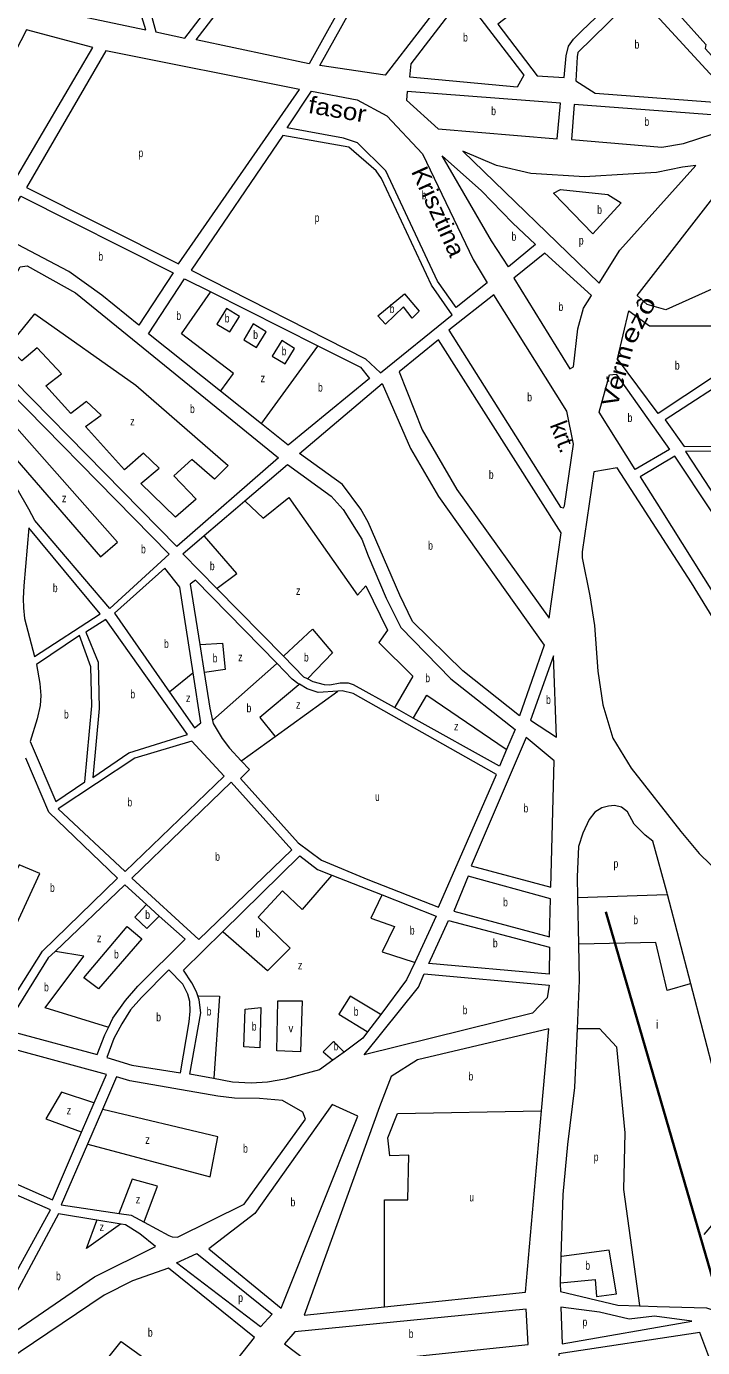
# Model space of a CAD drawing. Extents: x 639657 to 671642, y 222838 to 252123.
# Drawn here: x 647598 to 648393, y 239014 to 240569 of the extents above; entities that cross this region are included whole.
import ezdxf
from ezdxf.enums import TextEntityAlignment as Align

# ---------------------------------------------------------------- set-up
doc = ezdxf.new("R2010")
doc.units = 0
doc.header["$LTSCALE"] = 4
for name, color, linetype, lineweight in [('1', 7, 'Continuous', 13), ('21', 7, 'Continuous', 13), ('57', 7, 'Continuous', 35)]:
    doc.layers.add(name, color=color, linetype=linetype, lineweight=lineweight)
doc.layers.add('22', color=7, linetype='Continuous')
doc.layers.add('7', color=7, linetype='Continuous')

msp = doc.modelspace()

# ---------------------------------------------------------------- linework, layer by layer
at = {"layer": '1'}
for p, q in [((648144.97, 240316.39), (648086.813, 240416.535)), ((648271.57, 240266.586), (648111.274, 240421.728)), ((648169.757, 240337.6), (648196.51, 240312.22)), ((647844.11, 240001.18), (647854.915, 240010.428))]:
    msp.add_line(p, q, dxfattribs=at)
for points in [[(647954.45, 240776.86), (647894.56, 240828.17), (647763.89, 240646.66), (647740.02, 240599.76), (647750.26, 240562.21), (647784.21, 240554.83)], [(648031.6, 240706.87), (647930.37, 240524.58), (647797.74, 240552.73), (647963.28, 240768.52)], [(647726.05, 240605.72), (647424.49, 240748.23), (647382.52, 240664.75), (647662.17, 240580.78), (647738.66, 240564.53)], [(648019.77, 240511.45), (647942.99, 240522.57), (648040.6, 240698.04), (648102.07, 240618.39)], [(648307.18, 240617.15), (648266.47, 240661.3), (648213.32, 240618.4), (648152.43, 240571.42), (648198.69, 240510.49), (648230.26, 240508.71), (648232.68, 240534.08), (648235.49, 240545.26), (648241.53, 240553.63), (648251.21, 240563.5)], [(648175.03, 240497.2), (648048.98, 240509.04), (648050.3, 240524.73), (648111.7, 240604.61), (648183.01, 240511.16)], [(648428.45, 240484.06), (648316.39, 240606.6), (648246.65, 240537.93), (648245.56, 240532.77), (648244.21, 240504.82), (648266.94, 240489.94), (648422.42, 240478.48)], [(647597.98, 240564.65), (647571.56, 240513.02), (647519.52, 240426.07), (647583.87, 240387.04), (647675.99, 240543.7)], [(647691.25, 240540.11), (647598.28, 240379.15), (647777.05, 240289.47), (647919.01, 240494.43)], [(647987.26, 240431.67), (647970.77, 240437.31), (647904.59, 240449.5), (647933.41, 240492.34), (647987.11, 240482.39), (648021.97, 240463.34), (648063.77, 240418.73), (648123.24, 240294.47), (648139.93, 240266.89), (648103.33, 240238.12), (648081.48, 240268.93), (648020.53, 240398.58)], [(648226.11, 240478.4), (648045.72, 240492.27), (648045.05, 240481.95), (648082.13, 240448.12), (648222.14, 240436.26)], [(648414.44, 240463.66), (648242.21, 240476.65), (648238.89, 240435.59), (648345.19, 240426.58), (648370.76, 240430.84), (648405.58, 240442.39)], [(647977.25, 240426.57), (647899.48, 240440.25), (647791.9, 240282.02), (647996.81, 240177.61), (648014.38, 240161.23), (648098.88, 240229.46), (648074.23, 240264.19), (648015.78, 240389.77), (648009.35, 240398.6)], [(648316.4, 240252.1), (648419.12, 240384.41), (648444.68, 240383.93), (648498, 240312.5), (648492.39, 240298.98), (648350.08, 240235.27), (648328.134, 240241.475)], [(647770.65, 240278.71), (647730.1, 240217.36), (647686.81, 240252.4), (647647.84, 240280.16), (647565.01, 240323.84), (647591.67, 240368.82)], [(648207.5, 240302.07), (648171.11, 240272.44), (648237.27, 240165.79), (648241.58, 240168.15), (648246.62, 240212.69), (648253.34, 240237), (648262.62, 240252.26)], [(647732.25, 240000.31), (647541.04, 240194.71), (647590.71, 240285.94), (647599.08, 240286.83), (647655.67, 240255.07), (647894.54, 240061.28), (647774.85, 239956.97)], [(648147.85, 240252.89), (648094.89, 240211.24), (648226.15, 240003.08), (648229.8, 240002.21), (648230.88, 240004.58), (648241.36, 240077.11), (648233.5, 240116.08)], [(648496.72, 240216.49), (648341.01, 240113.28), (648293.05, 240177.39), (648306.573, 240234.008), (648330.622, 240216.585)], [(648349.37, 240105.74), (648371.64, 240074.55), (648412.01, 240074.68), (648532.29, 240181.61), (648543.46, 240184.16), (648615.4, 240178.43), (648676.432, 240180.909), (648660.676, 240193.354), (648643.261, 240207.458), (648632.48, 240213.266), (648623.358, 240214.925), (648606.772, 240218.244), (648578.577, 240219.073), (648520.77, 240217.29)], [(648104.37, 240023.94), (648212.76, 239872.6), (648226.78, 239972.84), (648082.82, 240200.06), (648036.31, 240162.48), (648063.45, 240094.2)], [(647601.07, 240000.65), (647587.02, 240024.64), (647494.35, 240113.8), (647535.51, 240182.24), (647766.03, 239947.95), (647696.32, 239883.97), (647607.99, 239987.43)], [(647991.18, 240000.91), (647969.59, 240029.59), (647918.99, 240066.32), (648016.43, 240148.43), (648049.85, 240072.26), (648082.48, 240015.59), (648206.98, 239840.62), (648178.03, 239757.51), (648111.41, 239810.44), (648051.89, 239868.74), (648037.05, 239899.63), (647999.86, 239985.42)], [(648291.5, 240159.35), (648354.45, 240070.93), (648314.03, 240047.39), (648271.43, 240114.72), (648283.56, 240158.94)], [(648319.59, 240038.57), (648344.21, 240000.5), (648456.92, 239820.35), (648477.13, 239798.01), (648514.88, 239831.58), (648486.92, 239865.94), (648403.09, 239998.73), (648360.45, 240063.19)], [(648373.13, 240068.53), (648416.9, 240001.51), (648439.91, 239962.66), (648466.73, 239981.82), (648453.143, 240000.204), (648432.74, 240025.44), (648422.67, 240034.7), (648415.61, 240050.4), (648413.94, 240069.09)], [(648265.27, 240044.7), (648251.7, 239950.62), (648251.71, 239943.53), (648260.57, 239898.61), (648265.98, 239863.8), (648269.91, 239810.28), (648275.97, 239770.52), (648287.61, 239731.42), (648309.34, 239696.19), (648367.41, 239621.44), (648389.34, 239595.45), (648551.43, 239437.84), (648644.28, 239366.35), (648653.51, 239365.5), (648658.24, 239367.66), (648764.83, 239463.62), (648649.59, 239589.68), (648444.69, 239808.73), (648380.15, 239913.99), (648292.77, 240049.37)], [(647600.89, 239978.62), (647595.18, 239910.64), (647594.3, 239895.79), (647594.71, 239884.82), (647595.76, 239872.12), (647607.71, 239827.56), (647684.71, 239877.54)], [(647691.35, 239871.07), (647667.91, 239855.84), (647682.24, 239820.74), (647683.64, 239766.08), (647675.97, 239685.2), (647718.35, 239713.94), (647787.56, 239735.53)], [(647660.6, 239851.98), (647609.84, 239818.08), (647613.67, 239795.49), (647614.93, 239781.5), (647614.05, 239769.88), (647610.8, 239753.97), (647602.37, 239727.52), (647632.74, 239656.89), (647666.72, 239680.05), (647674.84, 239769.33), (647673.85, 239815.37)], [(648217.986, 239828.295), (648190.758, 239752.45), (648221.227, 239732.636)], [(647792.48, 239727.78), (647725.64, 239707.9), (647635.51, 239648.06), (647713.99, 239574.32), (647830.64, 239686.61)], [(648121.23, 239581.17), (648214.89, 239555.95), (648218.65, 239704.75), (648185.56, 239731.97)], [(647800.62, 239494.32), (647910.17, 239599.96), (647839.01, 239679.71), (647722.14, 239566.56)], [(648117.37, 239569.14), (648100.86, 239527.89), (648213.01, 239497.75), (648214.48, 239542.42)], [(648094.43, 239516.71), (648213.24, 239485.3), (648212.62, 239453.73), (648071.28, 239466.22)], [(647779.25, 239337.75), (647789.25, 239397.75), (647790.57, 239410.23), (647790.16, 239421.42), (647787.82, 239430.24), (647781.83, 239441.87), (647765.53, 239458.68), (647733.46, 239426.05), (647720.54, 239411.66), (647710.2, 239395.12), (647700.92, 239377.93), (647692.5, 239355.58), (647722.12, 239346.69)], [(647995.13, 239358.94), (648059.06, 239438.28), (648065.7, 239454.18), (648212.63, 239440.84), (648210.5, 239426.02), (648193.33, 239407.74)], [(647987.93, 239286.55), (647957.46, 239300.17), (647866.648, 239172.052), (647812.438, 239130.536), (647897.43, 239060.88)], [(647626.38, 239176.32), (647548.9, 239210.04), (647468.22, 239058.15), (647540.53, 239020.78)], [(647774.628, 239114.144), (647798.61, 239125), (647887.114, 239053.592), (647873.286, 239038.646)], [(647866.21, 239026.1), (647765, 239107.62), (647722.65, 239092.87), (647689.53, 239075.95), (647573.78, 238998.13), (647649.49, 238946.77), (647709.38, 239021.49), (647807.17, 238951.16)], [(648185.78, 239059.67), (647913.58, 239033), (647901.63, 239018.71), (647937.33, 238991.67), (648188.2, 239017.98)], [(648224.3, 239006.85), (648231.98, 238898.52), (648429.97, 238925.42), (648389.87, 239031.98)]]:
    msp.add_lwpolyline(points, close=True, dxfattribs=at)
for points in [[(648366.057, 240581.894), (648397.02, 240547.33), (648396.15, 240542.82), (648442.21, 240491.99), (648489.821, 240542.16)], [(648086.813, 240416.535), (648133.253, 240375.052), (648169.757, 240337.6)], [(648271.57, 240266.586), (648295.792, 240305.359), (648385.355, 240404.92), (648369.598, 240403.26), (648338.915, 240396.623), (648305.744, 240394.964), (648254.328, 240391.645), (648191.303, 240395.793), (648150.668, 240404.92), (648111.274, 240421.728)], [(648196.51, 240312.22), (648164.88, 240285.82), (648144.97, 240316.39)], [(647826.348, 240139.587), (647741.74, 240207.1), (647783.78, 240271.89), (647814.729, 240256.317), (647940.57, 240192.995)], [(647940.57, 240192.995), (647990.94, 240167.65), (648001.4, 240154.58)], [(648001.4, 240154.58), (647905.86, 240076.14), (647874.321, 240101.307), (647826.348, 240139.587)], [(647854.915, 240010.428), (647905.09, 240053.38), (647956.34, 240016.01), (647970.41, 240000.28), (647992.47, 239965.38), (647999.88, 239945.72), (648021.16, 239895.96), (648038.36, 239861.64), (648097.03, 239800.98), (648172.67, 239741.4), (648162.788, 239717.998)], [(647821.856, 239907.45), (647781.93, 239948.14), (647807.106, 239969.615), (647844.11, 240001.18)], [(647778.64, 239908.98), (647760.85, 239931.4), (647701.46, 239878.36), (647766.198, 239785.528)], [(647892.514, 239819.363), (647796.7, 239917.34), (647790.67, 239912.62), (647801.867, 239841.387), (647807.049, 239808.418)], [(647766.198, 239785.528), (647795.52, 239743.48), (647803.26, 239749.49), (647794.196, 239808.21), (647778.64, 239908.98)], [(647928.437, 239801.071), (647924.09, 239803.26), (647900.187, 239827.621), (647821.856, 239907.45)], [(647807.049, 239808.418), (647813.61, 239766.68), (647816.849, 239752.186)], [(647918.985, 239794.683), (647917.2, 239795.74), (647910.55, 239800.92), (647892.514, 239819.363)], [(647964.281, 239786.491), (647941.24, 239784.94), (647928.14, 239789.26), (647918.985, 239794.683)], [(648030.83, 239767.268), (647982.86, 239794.06), (647976.91, 239796.06), (647966.82, 239796.08), (647954.79, 239793.73), (647948.56, 239794.17), (647935.25, 239797.64), (647928.437, 239801.071)], [(647850.693, 239704.785), (647860.3, 239694.51), (647849.97, 239683.77), (647917.7, 239608.33), (647944.94, 239587.84), (647999.67, 239564.92), (648082.82, 239532.59), (648150.79, 239688.56), (647982.24, 239783.78)], [(647982.24, 239783.78), (647969.17, 239786.82), (647964.281, 239786.491)], [(648162.788, 239717.998), (648154.44, 239698.23), (648053.009, 239754.881), (648030.83, 239767.268)], [(647816.849, 239752.186), (647817.65, 239748.6), (647828.36, 239730.93), (647836.72, 239719.73), (647850.693, 239704.785)], [(647532.889, 239396.698), (647546.07, 239393.1), (647553.8, 239393.08), (647557.24, 239393.94), (647562.62, 239396.72), (647565.85, 239400.37), (647617.14, 239480.72), (647705.17, 239566.59), (647624.55, 239644.42), (647597.18, 239707.95)], [(648351.776, 239547.513), (648351.39, 239548.99), (648334.57, 239610.23), (648325.76, 239617.32), (648312.86, 239630.2), (648304.9, 239644.6), (648297.81, 239650.18), (648289.43, 239652.1), (648282.56, 239651.24), (648274.83, 239649.3), (648266.46, 239644.13), (648259.82, 239635.74), (648252.54, 239619.61), (648247.4, 239603.7), (648245.52, 239568.02), (648246.018, 239543.864), (648247.148, 239489.127)], [(647828.831, 239503.71), (647919.39, 239593.05), (647940.41, 239576.87), (647957.242, 239570.227), (648016.262, 239546.934)], [(647739.254, 239535.679), (647713.75, 239558.61), (647631.743, 239480.532)], [(648016.262, 239546.934), (648079.82, 239521.85), (648054.61, 239467.568)], [(648395.05, 239147.31), (648486.17, 239254.22), (648441.68, 239292.22), (648408.35, 239330.88), (648379.22, 239442.422), (648351.776, 239547.513)], [(647694.378, 239391.101), (647699.68, 239402.03), (647714.55, 239422.86), (647728.98, 239439.61), (647784.73, 239494.79), (647754.349, 239522.106), (647739.254, 239535.679)], [(647799.735, 239428.28), (647798.13, 239433.02), (647792.57, 239443.57), (647782.72, 239458.22), (647828.831, 239503.71)], [(647631.743, 239480.532), (647623.57, 239472.75), (647577.01, 239397.77), (647577, 239391.53), (647578.5, 239389.16), (647580.86, 239387), (647585.36, 239385.06), (647681.34, 239359.26)], [(648247.148, 239489.127), (648248.03, 239446.37), (648245.587, 239389.693)], [(648054.61, 239467.568), (648045.09, 239447.07), (648014.639, 239406.329), (647999.316, 239385.827), (647993.63, 239378.22)], [(647818.213, 239330.789), (647790.41, 239336.23), (647803.02, 239408.27), (647801.34, 239423.54), (647799.735, 239428.28)], [(647681.34, 239359.26), (647690.19, 239382.47), (647694.378, 239391.101)], [(648212.25, 239389.29), (648057.85, 239353.01), (648027.16, 239333.42), (648013.24, 239297.53), (647924.829, 239052.522), (648019.117, 239062.361)], [(648019.117, 239062.361), (648184.9, 239079.66), (648203.726, 239292.796), (648212.25, 239389.29)], [(648245.587, 239389.693), (648242.6, 239320.41), (648234.31, 239253.12), (648228.8, 239194.65), (648226.64, 239121.333), (648225.729, 239090.409)], [(647677.65, 239302.224), (647692.03, 239335.57), (647588.54, 239363.76), (647539.8, 239374.83), (647466.31, 239262.7), (647554.51, 239220.57), (647628.55, 239188.36)], [(647993.63, 239378.22), (647971.533, 239362.095), (647958.417, 239352.524)], [(647958.417, 239352.524), (647942.72, 239341.07), (647901.89, 239329.97), (647881.47, 239326.79), (647862.35, 239325.53), (647840.44, 239326.44), (647818.213, 239330.789)], [(647854.1, 239182.93), (647926.28, 239283.02), (647923.07, 239291.42), (647899.04, 239305.02), (647871.98, 239307.44), (647842.77, 239307.94), (647823.22, 239310.34), (647719.51, 239328.2), (647704.05, 239332.75), (647687.47, 239294.493), (647669.871, 239253.886)], [(647628.55, 239188.36), (647662.875, 239267.96), (647677.65, 239302.224)], [(647669.871, 239253.886), (647638.85, 239182.31), (647706.938, 239172.22)], [(647680.922, 239164.386), (647635.61, 239171.78), (647553.41, 239018.6), (647557.7, 239015.37), (647678.19, 239097.7), (647750.02, 239133.25), (647731.58, 239148.34), (647714.42, 239158.92)], [(647706.938, 239172.22), (647721.31, 239170.09), (647736.43, 239161.965)], [(647736.43, 239161.965), (647765.51, 239146.34), (647769.59, 239144.82), (647775.61, 239144.38), (647854.1, 239182.93)], [(647714.42, 239158.92), (647709.295, 239159.756), (647680.922, 239164.386)], [(648225.729, 239090.409), (648225.71, 239089.76), (648226.031, 239080.436)], [(648226.031, 239080.436), (648293.44, 239064.463), (648319.091, 239063.547)], [(648380.711, 239045.428), (648336.563, 239051.189), (648306.708, 239047.87), (648271.879, 239056.167), (648226.663, 239062.067)], [(648226.663, 239062.067), (648228.16, 239018.62), (648380.711, 239045.428)], [(648319.091, 239063.547), (648339.88, 239062.804), (648397.929, 239061.145), (648422.43, 239052.76)]]:
    msp.add_lwpolyline(points, dxfattribs=at)
at = {"layer": '21'}
for points in [[(648226.133, 240376.711), (648281.694, 240370.903), (648297.451, 240360.947), (648264.279, 240324.442), (648217.84, 240372.563)], [(648011.299, 240228.274), (648042.476, 240253.895), (648059.742, 240233.573), (648051.617, 240225.444), (648041.461, 240238.653), (648020.133, 240218.331)], [(647607.929, 240230.638), (647726.618, 240146.698), (647835.289, 240052.201), (647819.039, 240035.943), (647792.633, 240059.313), (647771.305, 240040.007), (647797.711, 240012.573), (647773.336, 239991.235), (647732.711, 240030.863), (647754.039, 240049.152), (647735.758, 240066.426), (647713.414, 240047.12), (647667.711, 240097.925), (647685.993, 240111.135), (647668.727, 240127.392), (647650.446, 240113.167), (647620.992, 240145.682), (647639.274, 240159.907), (647610.836, 240190.39), (647592.555, 240175.149), (647576.305, 240191.407)], [(647833.212, 240236.884), (647822.086, 240218.331), (647837.32, 240209.187), (647848.492, 240227.476)], [(647864.696, 240218.594), (647853.57, 240200.041), (647868.804, 240190.897), (647879.976, 240209.186)], [(647898.212, 240199.288), (647887.086, 240180.735), (647902.32, 240171.591), (647913.492, 240189.88)], [(647586.78, 240096.212), (647569.196, 240078.619), (647684.977, 239944.494), (647705.289, 239961.768)], [(647665.645, 239449.424), (647716.461, 239509.603), (647733.727, 239495.377), (647682.946, 239436.443)], [(647893.863, 239422.255), (647922.483, 239422.255), (647920.271, 239362.471), (647892.616, 239363.578)], [(647855.282, 239412.324), (647873.81, 239414.505), (647872.704, 239366.9), (647853.898, 239368.007)]]:
    msp.add_lwpolyline(points, close=True, dxfattribs=at)
for points in [[(647826.348, 240139.587), (647826.709, 240140.087), (647841.383, 240160.414), (647780.445, 240207.154), (647814.38, 240255.817), (647814.729, 240256.317)], [(647940.57, 240192.995), (647940.209, 240192.495), (647874.682, 240101.807), (647874.321, 240101.307)], [(647854.915, 240010.428), (647855.414, 240009.962), (647876.575, 239990.195), (647906.443, 240014.552), (647987.197, 239899.413), (647997.153, 239910.484), (648022.596, 239858.451), (648012.64, 239844.058), (648052.464, 239804.203), (648031.123, 239767.768), (648030.83, 239767.268)], [(647821.856, 239907.45), (647822.356, 239907.817), (647845.601, 239924.877), (647807.536, 239969.115), (647807.106, 239969.615)], [(647900.187, 239827.621), (647900.687, 239828.084), (647934.652, 239859.558), (647957.882, 239831.881), (647928.915, 239801.571), (647928.437, 239801.071)], [(647801.867, 239841.387), (647802.367, 239841.416), (647828.455, 239842.952), (647831.774, 239811.953), (647807.549, 239808.489), (647807.049, 239808.418)], [(647794.196, 239808.21), (647793.696, 239807.805), (647766.698, 239785.933), (647766.198, 239785.528)], [(647816.849, 239752.186), (647817.349, 239752.63), (647892.015, 239818.919), (647892.514, 239819.363)], [(647918.985, 239794.683), (647918.485, 239794.26), (647872.704, 239755.491), (647890.003, 239733.849), (647890.403, 239733.349)], [(647850.693, 239704.785), (647851.193, 239705.145), (647890.403, 239733.349), (647964.281, 239786.491)], [(648053.009, 239754.881), (648053.304, 239755.381), (648069.057, 239782.061), (648162.288, 239718.34), (648162.788, 239717.998)], [(647532.889, 239396.698), (647535.198, 239401.698), (647613.884, 239572.096), (647589.509, 239582.257), (647531.618, 239458.293), (647503.579, 239469.269), (647503.08, 239469.465)], [(647957.242, 239570.227), (647956.814, 239569.727), (647922.483, 239529.643), (647899.253, 239551.785), (647870.491, 239520.786), (647908.103, 239484.252), (647881.553, 239457.682), (647829.331, 239503.273), (647828.831, 239503.71)], [(648016.262, 239546.934), (648016.023, 239546.434), (648003.237, 239519.679), (648030.893, 239509.715), (648016.512, 239479.824), (648054.11, 239467.729), (648054.61, 239467.568)], [(648246.018, 239543.864), (648246.518, 239543.881), (648351.276, 239547.496), (648351.776, 239547.513)], [(647739.254, 239535.679), (647738.796, 239535.179), (647725.602, 239520.78), (647739.821, 239507.57), (647753.849, 239521.606), (647754.349, 239522.106)], [(647694.378, 239391.101), (647693.878, 239391.255), (647619.977, 239414.089), (647665.68, 239475.055), (647632.243, 239480.451), (647631.743, 239480.532)], [(648379.22, 239442.422), (648378.72, 239442.279), (648351.49, 239434.496), (648338.221, 239490.913), (648247.648, 239489.137), (648247.148, 239489.127)], [(647799.735, 239428.28), (647800.235, 239428.27), (647825.136, 239427.79), (647818.249, 239331.289), (647818.213, 239330.789)], [(648014.639, 239406.329), (648014.139, 239406.629), (647978.9, 239427.79), (647965.626, 239406.755), (647998.816, 239386.138), (647999.316, 239385.827)], [(648245.587, 239389.693), (648246.087, 239389.693), (648271.879, 239389.693), (648291.781, 239368.122), (648301.733, 239266.902), (648300.074, 239200.529), (648319.022, 239064.047), (648319.091, 239063.547)], [(647971.533, 239362.095), (647971.033, 239362.595), (647958.989, 239374.649), (647946.82, 239362.471), (647957.917, 239352.953), (647958.417, 239352.524)], [(647677.65, 239302.224), (647677.15, 239302.391), (647639.273, 239315.022), (647620.992, 239283.523), (647662.375, 239268.146), (647662.875, 239267.96)], [(647669.871, 239253.886), (647670.371, 239253.753), (647813.961, 239215.444), (647823.102, 239262.185), (647687.97, 239294.374), (647687.47, 239294.493)], [(648019.117, 239062.361), (648019.117, 239062.861), (648019.117, 239188.009), (648046.539, 239188.009), (648047.555, 239240.846), (648025.211, 239239.83), (648023.18, 239261.168), (648034.352, 239289.619), (648203.227, 239292.787), (648203.726, 239292.796)], [(647736.43, 239161.965), (647736.614, 239162.465), (647752.008, 239204.267), (647722.555, 239212.396), (647707.132, 239172.72), (647706.938, 239172.22)], [(647709.295, 239159.756), (647708.794, 239159.403), (647668.726, 239131.108), (647680.739, 239163.886), (647680.922, 239164.386)], [(648225.729, 239090.409), (648226.229, 239090.457), (648266.903, 239094.331), (648268.562, 239074.419), (648291.781, 239077.738), (648283.489, 239129.177), (648227.14, 239121.402), (648226.64, 239121.333)]]:
    msp.add_lwpolyline(points, dxfattribs=at)
at = {"layer": '57'}
msp.add_lwpolyline([(648279.284, 239527.063), (648421.397, 239039.179), (648561.956, 238653.26), (648658.723, 238511.091), (648697.993, 238432.098), (648733.537, 238333.032), (648750.167, 238281.777)], dxfattribs=at)

# ---------------------------------------------------------------- texts
at = {"layer": '22'}
for s, rotation, width, p in [('fasor', 350.256, 1.15, (647962.151, 240461.269)), ('Krisztina', 294.379, 1.1, (648073.407, 240346.751)), ('ezô', 62.162, 1.35, (648325.896, 240218.798)), ('Vérm', 74.89, 1.15, (648302.161, 240155.011))]:
    msp.add_text(s, height=20, rotation=rotation, dxfattribs=dict(at, width=width)).set_placement(p, align=Align.CENTER)
msp.add_text('krt.', height=20, rotation=290.916, dxfattribs=at).set_placement((648219.929, 240082.411), align=Align.CENTER)
at = {"layer": '7'}
for s, width, p in [('b', 0.75, (648111.55, 240550.905)), ('b', 0.75, (648313.152, 240542.54)), ('b', 0.75, (648144.606, 240464.265)), ('b', 0.75, (648324.804, 240451.615)), ('p', 0.75, (647729.809, 240414.879)), ('b', 0.75, (648062.791, 240365.23)), ('b', 0.75, (648269.243, 240347.906)), ('p', 0.75, (647936.996, 240338.671)), ('b', 0.75, (648168.495, 240316.475)), ('p', 0.75, (648247.694, 240311.997)), ('b', 0.75, (647682.704, 240293.09)), ('b', 0.75, (648025.211, 240231.541)), ('b', 0.75, (648223.745, 240233.93)), ('b', 0.75, (647774.351, 240223.412)), ('b', 0.75, (647831.226, 240220.364)), ('b', 0.75, (647864.742, 240201.058)), ('b', 0.75, (647898.258, 240181.752)), ('b', 0.75, (648360.635, 240164.885)), ('z', 0.8, (647873.395, 240150.004)), ('b', 0.75, (647940.914, 240139.076)), ('b', 0.75, (648186.991, 240127.55)), ('b', 0.75, (647790.377, 240113.772)), ('z', 0.8, (647720.036, 240099.199)), ('b', 0.75, (648304.983, 240103.37)), ('b', 0.75, (648141.854, 240036.33)), ('z', 0.8, (647639.802, 240008.766)), ('b', 0.75, (648070.482, 239952.97)), ('b', 0.75, (647732.812, 239948.769)), ('b', 0.75, (647813.763, 239928.945)), ('b', 0.75, (647629.128, 239903.09)), ('z', 0.8, (647915.073, 239899.915)), ('b', 0.75, (647759.84, 239837.44)), ('b', 0.75, (647817.082, 239820.45)), ('z', 0.8, (647847.026, 239821.842)), ('b', 0.75, (647924.385, 239821.557)), ('b', 0.75, (648067.086, 239797.201)), ('b', 0.75, (647720.325, 239778.135)), ('z', 0.8, (647785.646, 239773.706)), ('b', 0.75, (648209.115, 239771.596)), ('b', 0.75, (647642.19, 239754.435)), ('b', 0.75, (647856.905, 239761.774)), ('z', 0.8, (647915.073, 239765.956)), ('z', 0.8, (648100.917, 239740.493)), ('b', 0.75, (647716.856, 239651.05)), ('u', 0.7, (648008.255, 239657.432)), ('b', 0.75, (648182.565, 239643.96)), ('b', 0.75, (647820.007, 239587.015)), ('p', 0.75, (648288.464, 239578.858)), ('b', 0.75, (647625.759, 239550.515)), ('b', 0.75, (648158.634, 239533.445)), ('b', 0.75, (647737.789, 239518.748)), ('b', 0.75, (648048.925, 239500.252)), ('b', 0.75, (648311.684, 239512.484)), ('z', 0.8, (647680.914, 239491.313)), ('b', 0.75, (647867.505, 239496.931)), ('b', 0.75, (648146.615, 239485.22)), ('b', 0.75, (647701.045, 239472.144)), ('z', 0.8, (647917.285, 239459.29)), ('b', 0.75, (647618.779, 239433.532)), ('b', 0.75, (648111.019, 239406.56)), ('b', 0.75, (647750.717, 239398.215)), ('b', 0.75, (647809.982, 239405.042)), ('b', 0.75, (647982.909, 239404.739)), ('b', 0.75, (647863.08, 239387.328)), ('v', 0.85, (647906.223, 239385.115)), ('b', 0.75, (647959.321, 239364.079)), ('b', 0.75, (648117.89, 239328.613)), ('z', 0.8, (647645.367, 239288.605)), ('z', 0.8, (647737.789, 239254.057)), ('b', 0.75, (647852.867, 239243.646)), ('p', 0.75, (648265.244, 239233.716)), ('z', 0.8, (647726.617, 239183.946)), ('b', 0.75, (647908.631, 239180.525)), ('u', 0.7, (648118.905, 239186.359)), ('z', 0.8, (647683.961, 239151.431)), ('b', 0.75, (648255.293, 239105.947)), ('b', 0.75, (647632.898, 239093.575)), ('p', 0.75, (647847.137, 239068.158)), ('p', 0.75, (648251.976, 239039.573)), ('b', 0.75, (647740.931, 239027.195)), ('b', 0.75, (648047.602, 239025.67))]:
    msp.add_text(s, height=10, dxfattribs=dict(at, width=width)).set_placement(p)
msp.add_text('i', height=10, dxfattribs=at).set_placement((648338.221, 239389.693))

doc.saveas('drawing.dxf')
